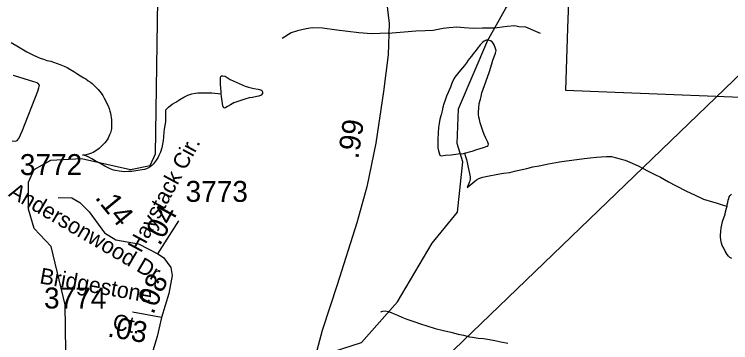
# Model space of a CAD drawing. Extents: x 2001466 to 2224147, y 644118 to 847247.
# Drawn here: x 2061405 to 2065678, y 658946 to 660904 of the extents above; entities that cross this region are included whole.
import ezdxf

# ---------------------------------------------------------------- set-up
doc = ezdxf.new("R2010")
doc.units = 0
for name, color, linetype in [('Exist Boundary Political City Limit New', 7, 'Continuous'), ('Exist Hydrographic Creek Single Shore', 7, 'Continuous'), ('Exist Hydrographic Misc Water Feature', 7, 'Continuous'), ('Exist Road Non-System Type 51', 7, 'Continuous'), ('Exist Road Secondary Mileage Hundredths English Label', 7, 'Continuous'), ('Exist Road Secondary Type 51 Attributed', 7, 'Continuous'), ('Exist Road Secondary Type 51 Label', 7, 'Continuous'), ('Exist Road Secondary Type 51 Number Label', 7, 'Continuous'), ('Exist Utilities Electrical Transmission Line', 7, 'Continuous'), ('Map Preparation Boundary City Limit Buffer Line', 7, 'Continuous')]:
    doc.layers.add(name, color=color, linetype=linetype)

msp = doc.modelspace()

# ---------------------------------------------------------------- linework, layer by layer
at = {"layer": 'Exist Boundary Political City Limit New'}
msp.add_lwpolyline([(2064709.6, 660978.2), (2064703.5, 660822.3), (2064691.8, 660451.5), (2064939.2, 660441.6), (2065938.4, 660401.7)], dxfattribs=at)
at = {"layer": 'Exist Hydrographic Creek Single Shore'}
msp.add_lwpolyline([(2061717.1, 658619.1), (2061708.1, 659170.5), (2061624, 659520), (2061523.9, 659627), (2061490.1, 659742.5), (2061490.1, 659903.3), (2061523.1, 659978), (2061623, 660035.1), (2061806.1, 660044.5), (2062098.1, 659979.5), (2062215, 660003.3), (2062248, 660071.6), (2062263.1, 661121.2), (2062195.1, 661562.2), (2062153, 661651.6), (2062136, 661829.1), (2062161, 661936.8), (2062442.5, 662348)], dxfattribs=at)
at = {"layer": 'Exist Hydrographic Misc Water Feature'}
for points in [[(2064271.3, 660824.8), (2064337, 660941.2), (2064520.1, 661200), (2064861.2, 661534.3), (2064919, 661634.8), (2065119.1, 661834.2), (2065477.1, 662010.6), (2065597.8, 662180)], [(2062836.3, 658173.9), (2062843, 658314.1), (2062901.1, 658506.5), (2063041.9, 658762.8), (2063142, 658839.6), (2063475, 658947.6), (2063690.9, 659189.3), (2063898, 659539.4), (2064047.9, 659723.3), (2064080.9, 660024.5), (2064047.1, 660133.5), (2064055.1, 660340), (2064229, 660749.8), (2064271.3, 660824.8)], [(2061386.3, 660736.9), (2061430.6, 660711), (2061480.7, 660681.1), (2061518.6, 660661.2), (2061540.5, 660651.2), (2061558.6, 660643.3), (2061578.7, 660637.3), (2061598.8, 660629.4), (2061622.8, 660625.4), (2061638.8, 660619.4), (2061660.7, 660611.5), (2061682.6, 660603.5), (2061702.7, 660595.5), (2061720.8, 660587.6), (2061736.8, 660577.6), (2061760.8, 660563.7), (2061778.8, 660551.7), (2061800.7, 660537.7), (2061818.8, 660525.8), (2061830.9, 660519.8), (2061844.8, 660507.9), (2061858.8, 660499.8), (2061868.8, 660491.8), (2061891, 660469.9), (2061904.9, 660456), (2061923, 660434), (2061933, 660420.1), (2061941, 660404), (2061949, 660390), (2061957, 660372), (2061965, 660358.1), (2061971.1, 660342.1), (2061975.2, 660326.1), (2061979.1, 660314.1), (2061981.2, 660300.1), (2061983.2, 660288.1), (2061985.1, 660274.2), (2061985.3, 660256.2), (2061985.3, 660236.2), (2061985.3, 660222.2), (2061981.2, 660206.1), (2061979.3, 660198.1), (2061973.4, 660186.1), (2061965.4, 660166.1), (2061959.5, 660156.1), (2061945.5, 660138.1), (2061935.5, 660128.1), (2061927.5, 660120), (2061921.5, 660114), (2061911.5, 660104), (2061891.6, 660090), (2061875.6, 660080), (2061865.5, 660076), (2061847.7, 660069.9), (2061833.8, 660065.9), (2061821.7, 660063.8), (2061811.6, 660063.8)], [(2064235.9, 660750.3), (2064231.8, 660750.3), (2064220, 660750.2), (2064207.9, 660744.2), (2064198, 660736.2), (2064183.9, 660722.2), (2064172, 660706.2), (2064158, 660688.2), (2064152.1, 660680.1), (2064140, 660666.1), (2064132, 660654.1), (2064118, 660638.1), (2064112.1, 660630), (2064102.3, 660616), (2064090.2, 660600), (2064066.2, 660572), (2064048.3, 660550), (2064032.3, 660529.9), (2064026.4, 660519.9), (2064016.3, 660497.9), (2064012.4, 660487.9), (2064006.5, 660469.9), (2063998.5, 660451.9), (2063992.6, 660437.9), (2063982.5, 660415.9), (2063974.5, 660391.8), (2063966.7, 660369.8), (2063960.6, 660349.8), (2063956.7, 660327.8), (2063950.7, 660305.8), (2063942.7, 660279.9), (2063938.8, 660253.8), (2063934.9, 660229.8), (2063932.9, 660197.8), (2063931, 660157.9), (2063931, 660139.9), (2063931, 660125.9), (2063931.2, 660107.8), (2063935.1, 660089.8), (2063943.1, 660063.8), (2063947.2, 660061.8), (2063951.1, 660059.9), (2063977.2, 660063.9), (2064011.2, 660066), (2064053.2, 660072.1), (2064083.2, 660074.1), (2064089.1, 660076.1)], [(2064089.1, 660076.1), (2064135.1, 660088.2), (2064162.9, 660098.3), (2064202.9, 660110.3), (2064225.1, 660118.3), (2064231, 660122.4), (2064233.1, 660130.4), (2064229, 660142.4), (2064216.9, 660166.4), (2064206.8, 660188.4), (2064198.8, 660210.3), (2064190.8, 660232.3), (2064182.8, 660256.3), (2064178.7, 660276.3), (2064174.6, 660290.2), (2064172.6, 660306.2), (2064172.6, 660322.2), (2064174.6, 660344.2), (2064178.5, 660372.2), (2064184.5, 660398.2), (2064188.6, 660414.2), (2064194.3, 660436.3), (2064202.3, 660458.3), (2064210.3, 660480.3), (2064226.3, 660530.3), (2064238.2, 660564.3), (2064252.1, 660608.4), (2064259.9, 660630.3), (2064266.1, 660650.3), (2064274.1, 660672.3), (2064278, 660688.3), (2064275.9, 660700.4), (2064267.9, 660722.4), (2064262, 660732.4), (2064255.8, 660740.3), (2064246, 660746.3), (2064235.9, 660750.3)], [(2062638.8, 660429.3), (2062638.8, 660441.3), (2062636.7, 660465.3), (2062634.7, 660485.3), (2062634.7, 660501.3), (2062634.7, 660525.3), (2062636.5, 660533.3), (2062640.6, 660537.3), (2062648.6, 660537.3), (2062662.6, 660535.4), (2062680.6, 660523.4), (2062692.7, 660515.4), (2062710.8, 660507.4), (2062764.7, 660483.6), (2062782.7, 660475.6), (2062802.6, 660469.6), (2062834.6, 660461.7), (2062858.6, 660457.7), (2062874.6, 660453.7), (2062880.8, 660449.8), (2062884.7, 660441.8), (2062884.9, 660431.8), (2062876.9, 660421.8), (2062862.7, 660415.8), (2062850.8, 660413.8), (2062824.8, 660407.7), (2062806.7, 660405.6), (2062780.7, 660397.6), (2062744.8, 660385.6), (2062714.9, 660375.5), (2062695, 660365.4), (2062676.9, 660355.4), (2062666.9, 660349.4), (2062660.9, 660345.4), (2062652.9, 660349.4), (2062648.8, 660359.4), (2062640.8, 660413.3), (2062638.8, 660429.3)], [(2062307, 660332.8), (2062325.1, 660350.8), (2062347, 660368.8), (2062368.9, 660380.8), (2062392.9, 660396.8), (2062416.9, 660410.9), (2062440.7, 660423), (2062462.9, 660431), (2062484.8, 660435), (2062498.7, 660437), (2062518.8, 660437.1), (2062536.9, 660437.1), (2062556.8, 660435.2), (2062582.8, 660435.2), (2062638.8, 660429.3)], [(2062307, 660332.8), (2062307, 660318.7), (2062307, 660296.7), (2062307.2, 660284.7), (2062307.2, 660262.7), (2062303.1, 660240.7), (2062299.2, 660218.8), (2062297.4, 660202.8), (2062295.3, 660170.7), (2062293.5, 660152.7), (2062289.4, 660130.7), (2062285.5, 660108.7), (2062277.5, 660082.8), (2062267.4, 660062.8), (2062261.5, 660048.7), (2062251.5, 660034.7), (2062241.6, 660020.7), (2062235.7, 660012.7), (2062227.7, 660004.7), (2062215.6, 659994.6), (2062201.6, 659986.6), (2062193.6, 659982.6), (2062181.7, 659978.5), (2062167.6, 659976.5), (2062155.7, 659974.5), (2062141.8, 659972.5), (2062117.8, 659968.4), (2062105.9, 659966.4), (2062085.8, 659966.4), (2062061.8, 659964.3), (2062045.8, 659966.3), (2062029.8, 659968.3), (2062007.9, 659972.2), (2061995.8, 659974.2), (2061975.9, 659982.2), (2061945.7, 659998.1), (2061911.7, 660018.1), (2061887.7, 660030), (2061867.6, 660042), (2061845.7, 660053.9), (2061821.7, 660063.8), (2061811.6, 660063.8)], [(2064089.1, 660076.1), (2064095.1, 660056.1), (2064101.2, 660038.2), (2064107.2, 660010.2), (2064111.3, 659990.2), (2064115.2, 659972.2), (2064119.5, 659954.2), (2064123.4, 659934.2), (2064123.4, 659920.2), (2064119.5, 659904.2), (2064115.4, 659896.2), (2064109.4, 659882.2), (2064105.5, 659872.2)], [(2064105.5, 659872.2), (2064151.5, 659908.3), (2064161.3, 659916.3), (2064175.5, 659924.3), (2064199.4, 659932.3), (2064227.3, 659938.4), (2064289.3, 659950.5), (2064323.3, 659956.6), (2064361.2, 659960.6), (2064387.3, 659968.7), (2064433.2, 659978.8), (2064461.3, 659984.8), (2064497.2, 659994.9), (2064535.1, 660001), (2064591.1, 660013.1), (2064657.1, 660025.2), (2064699, 660031.3), (2064730.9, 660035.3), (2064802.9, 660043.5), (2064839, 660047.5), (2064876.9, 660051.6), (2064905, 660053.7), (2064937, 660055.7), (2064967, 660055.8), (2064997.1, 660047.8), (2065025, 660039.8), (2065049, 660033.9), (2065091, 660016), (2065128.9, 659998.1), (2065155, 659984.1), (2065181, 659970.2), (2065205.2, 659958.2), (2065225.1, 659948.3), (2065259.2, 659932.4), (2065307.1, 659904.5), (2065349.2, 659882.6), (2065413.2, 659848.7), (2065461.3, 659826.7), (2065515.3, 659800.9), (2065569.4, 659785), (2065591.3, 659779), (2065633.4, 659765.1), (2065657.4, 659759.1)], [(2065657.4, 659759.1), (2065657.4, 659769.1), (2065661.5, 659781.1), (2065663.3, 659795.1), (2065667.2, 659805.1), (2065669.3, 659815.1), (2065675.2, 659823.2), (2065683.2, 659831.2)], [(2065619.6, 659607.1), (2065621.7, 659631.1), (2065625.6, 659649.1), (2065629.5, 659669.1), (2065637.5, 659691.2), (2065645.5, 659713.1), (2065647.3, 659727.1), (2065653.5, 659747.1), (2065657.4, 659759.1)], [(2065683.8, 659447.2), (2065671.9, 659453.2), (2065663.9, 659461.2), (2065655.9, 659471.2), (2065649.8, 659481.2), (2065643.8, 659491.2), (2065635.8, 659509.1), (2065627.8, 659525.1), (2065623.7, 659539.1), (2065619.8, 659559.2), (2065617.8, 659577.1), (2065617.6, 659589.1), (2065619.6, 659607.1)], [(2063591.1, 659129.4), (2063603, 659133.4), (2063616.9, 659135.5), (2063634.9, 659131.5), (2063653, 659125.5), (2063671, 659117.5), (2063690.9, 659109.6), (2063717, 659097.6), (2063746.9, 659085.7), (2063787.1, 659071.8), (2063827.1, 659057.9), (2063865, 659045.9), (2063915, 659030), (2063965.1, 659018.1), (2064009.2, 659008.2), (2064053, 658996.3), (2064083.2, 658990.3), (2064119.1, 658980.4), (2064137.1, 658978.5), (2064171.2, 658972.5), (2064203.1, 658970.6), (2064239, 658964.7), (2064271, 658958.7), (2064307.1, 658950.8), (2064349.1, 658942.9)]]:
    msp.add_lwpolyline(points, dxfattribs=at)
at = {"layer": 'Exist Road Non-System Type 51'}
for points in [[(2063634.9, 660792.5), (2063534.8, 660788.5), (2063458.9, 660794), (2063329.2, 660810.7), (2063243.5, 660822.4), (2063181.5, 660823.7), (2063145.4, 660818.4), (2063093.1, 660805.5), (2063056.9, 660794.2), (2063002.2, 660759.3)], [(2063634.9, 660792.5), (2063731, 660800.5), (2063799.1, 660805.1), (2063855.2, 660808), (2063903.2, 660809), (2063963.5, 660821.8), (2063999.5, 660825.1), (2064043.6, 660830.2), (2064087.5, 660825.3), (2064141.5, 660822.2), (2064197.5, 660823), (2064245.5, 660824.1), (2064271.3, 660824.8)], [(2064271.3, 660824.8), (2064285.5, 660825.2), (2064343.7, 660834.1), (2064389.8, 660837.1), (2064413.7, 660832.6), (2064453.6, 660829.8), (2064540.9, 660792.1)], [(2061391.8, 660150), (2061411.7, 660147.6), (2061421.8, 660151.4), (2061432.1, 660163.2), (2061442.5, 660185), (2061451, 660206.8), (2061545.8, 660446.9), (2061550.1, 660460.8), (2061552.2, 660466.7), (2061554.6, 660482.7), (2061544.8, 660492.9), (2061534.9, 660497.1), (2061520.9, 660501.4), (2061405.7, 660537.7), (2061397.7, 660539.9)]]:
    msp.add_lwpolyline(points, dxfattribs=at)
at = {"layer": 'Exist Road Secondary Type 51 Attributed'}
for points in [[(2062741.4, 662783.1), (2062972.3, 662382.7), (2063383.3, 661633.3), (2063501.5, 661400.9), (2063595.4, 661164.3), (2063625, 660982.7), (2063639.8, 660849.6), (2063635.5, 660663.7), (2063607, 660443.9), (2063560.6, 660135.5), (2063507.8, 659875.7), (2063447.1, 659660.2), (2063331, 659291.5), (2063241.8, 659018), (2063209.1, 658898.6), (2063204.9, 658812), (2063213.3, 658723.3), (2063251.3, 658602.8), (2063385.4, 658233.1), (2063511.5, 657876.1)], [(2061666.6, 659812.3), (2061748.9, 659809.2), (2061795.3, 659781.7), (2061852.3, 659725.7), (2061942.6, 659600), (2062010.1, 659558.8), (2062146.3, 659535.6), (2062260.7, 659476.4)], [(2062260.7, 659476.4), (2062386.3, 659672.9)], [(2062260.7, 659476.4), (2062295.5, 659453.2), (2062337.8, 659394), (2062347.3, 659345.4), (2062326.7, 659239.8), (2062283.9, 659096.2)], [(2062283.9, 659096.2), (2062110.3, 659126.8)], [(2062283.9, 659096.2), (2062257.5, 658983.1), (2062192.6, 658771.9), (2062183.1, 658705.3), (2062197.9, 658632.4), (2062235.9, 658569.1), (2062301.9, 658495.1)]]:
    msp.add_lwpolyline(points, dxfattribs=at)
at = {"layer": 'Exist Utilities Electrical Transmission Line'}
msp.add_lwpolyline([(2066503.8, 661292), (2063433.4, 658332.1), (2063369.4, 658270.5)], dxfattribs=at)
at = {"layer": 'Map Preparation Boundary City Limit Buffer Line'}
msp.add_lwpolyline([(2064709.6, 660978.2), (2064703.5, 660822.3), (2064691.8, 660451.5), (2064939.2, 660441.6), (2065938.4, 660401.7)], dxfattribs=at)

# ---------------------------------------------------------------- texts
at = {"layer": 'Exist Road Secondary Mileage Hundredths English Label'}
for s, rotation, p in [('.99', 81.4369, (2063456.4, 660038)), ('.14', 309.2722, (2061882.1, 659809.6)), ('.04', 61.6862, (2062272, 659518.5)), ('.08', 66.8141, (2062233.3, 659109.5)), ('.03', 349.9861, (2061956.9, 658983.1))]:
    msp.add_text(s, height=125, rotation=rotation, dxfattribs=at).set_placement(p)
at = {"layer": 'Exist Road Secondary Type 51 Label'}
for s, rotation, p in [('Haystack Cir.', 61.6862, (2062160.1, 659477.6)), ('Andersonwood Dr.', 329.6626, (2061364.9, 659823)), ('Bridgestone', 349.9861, (2061551.8, 659300.2)), ('Ct.', 349.9861, (2061986.8, 659025.7))]:
    msp.add_text(s, height=95, rotation=rotation, dxfattribs=at).set_placement(p)
at = {"layer": 'Exist Road Secondary Type 51 Number Label'}
for s, p in [('3772', (2061438.1, 659945.6)), ('3773', (2062426.4, 659785.7)), ('3774', (2061582.2, 659149.5))]:
    msp.add_text(s, height=125, dxfattribs=at).set_placement(p)

doc.saveas('drawing.dxf')
